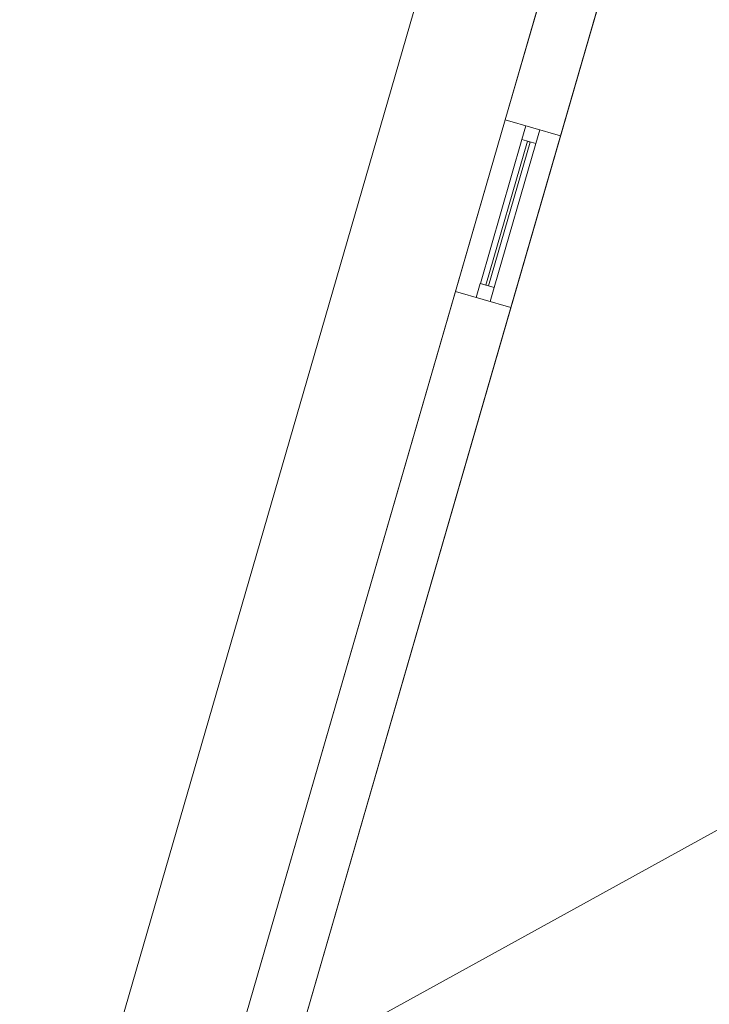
# Model space of a CAD drawing. Header units: millimetres. Extents: x -430348 to -225823, y -86243 to 5084.
# Tile 834 of 1056: x -313853 to -311459, y -71344 to -67926. Entities that reach past the tile are written whole.
import ezdxf

# ---------------------------------------------------------------- set-up
doc = ezdxf.new("R2010")
doc.units = ezdxf.units.MM
for name, color, linetype, lineweight in [('A-GLAZ-CURT', 52, 'Continuous', 9), ('A-GLAZ-CWMG', 51, 'Continuous', 9), ('A-ROOF', 132, 'Continuous', 9), ('A-WALL', 113, 'Continuous', 9)]:
    doc.layers.add(name, color=color, linetype=linetype, lineweight=lineweight)

# ---------------------------------------------------------------- blocks, each defined once
blk = doc.blocks.new('System Panel - Glazed-544016-_3D_ Copy 1')
at = {"layer": 'A-GLAZ-CURT', "transparency": 33554471}
mesh = blk.add_polyface(dxfattribs=at)
corners = [(-260, 5), (-260, 5, 525), (260, 5, 525), (260, 5)]
mesh.append_faces([[corners[k] for k in face] for face in [(1, 2, 3, 0)]])
mesh = blk.add_polyface(dxfattribs=at)
corners = [(260, -5), (-260, -5), (-260, 5), (260, 5)]
mesh.append_faces([[corners[k] for k in face] for face in [(3, 0, 1, 2)]])
mesh = blk.add_polyface(dxfattribs=at)
corners = [(-260, -5, 525), (260, -5, 525), (260, 5, 525), (-260, 5, 525)]
mesh.append_faces([[corners[k] for k in face] for face in [(3, 0, 1, 2)]])
mesh = blk.add_polyface(dxfattribs=at)
corners = [(-260, -5), (-260, -5, 525), (-260, 5, 525), (-260, 5)]
mesh.append_faces([[corners[k] for k in face] for face in [(0, 1, 2, 3)]])
mesh = blk.add_polyface(dxfattribs=at)
corners = [(260, -5, 525), (260, -5), (260, 5), (260, 5, 525)]
mesh.append_faces([[corners[k] for k in face] for face in [(0, 1, 2, 3)]])
mesh = blk.add_polyface(dxfattribs=at)
corners = [(-260, -5), (260, -5), (260, -5, 525), (-260, -5, 525)]
mesh.append_faces([[corners[k] for k in face] for face in [(3, 0, 1, 2)]])
blk = doc.blocks.new('System Panel - Glazed-544017-_3D_ Copy 1')
at = {"layer": 'A-GLAZ-CURT', "transparency": 33554471}
mesh = blk.add_polyface(dxfattribs=at)
corners = [(-260, 5), (-260, 5, 275), (260, 5, 275), (260, 5)]
mesh.append_faces([[corners[k] for k in face] for face in [(1, 2, 3, 0)]])
mesh = blk.add_polyface(dxfattribs=at)
corners = [(260, -5), (-260, -5), (-260, 5), (260, 5)]
mesh.append_faces([[corners[k] for k in face] for face in [(3, 0, 1, 2)]])
mesh = blk.add_polyface(dxfattribs=at)
corners = [(-260, -5, 275), (260, -5, 275), (260, 5, 275), (-260, 5, 275)]
mesh.append_faces([[corners[k] for k in face] for face in [(3, 0, 1, 2)]])
mesh = blk.add_polyface(dxfattribs=at)
corners = [(-260, -5), (-260, -5, 275), (-260, 5, 275), (-260, 5)]
mesh.append_faces([[corners[k] for k in face] for face in [(0, 1, 2, 3)]])
mesh = blk.add_polyface(dxfattribs=at)
corners = [(260, -5, 275), (260, -5), (260, 5), (260, 5, 275)]
mesh.append_faces([[corners[k] for k in face] for face in [(0, 1, 2, 3)]])
mesh = blk.add_polyface(dxfattribs=at)
corners = [(-260, -5), (260, -5), (260, -5, 275), (-260, -5, 275)]
mesh.append_faces([[corners[k] for k in face] for face in [(3, 0, 1, 2)]])
blk = doc.blocks.new('Rectangular Mullion - 50mm x 50mm-263558-_3D_ Copy 1')
at = {"layer": 'A-GLAZ-CWMG'}
mesh = blk.add_polyface(dxfattribs=at)
corners = [(0, 25), (-50, 25), (-50, -25), (0, -25)]
mesh.append_faces([[corners[k] for k in face] for face in [(2, 3, 0, 1)]])
mesh = blk.add_polyface(dxfattribs=at)
corners = [(-50, 25), (0, 25), (0, 25, -350), (-50, 25, -350)]
mesh.append_faces([[corners[k] for k in face] for face in [(3, 0, 1, 2)]])
mesh = blk.add_polyface(dxfattribs=at)
corners = [(-50, -25), (-50, 25), (-50, 25, -350), (-50, -25, -350)]
mesh.append_faces([[corners[k] for k in face] for face in [(3, 0, 1, 2)]])
mesh = blk.add_polyface(dxfattribs=at)
corners = [(0, 25), (0, -25), (0, -25, -350), (0, 25, -350)]
mesh.append_faces([[corners[k] for k in face] for face in [(3, 0, 1, 2)]])
mesh = blk.add_polyface(dxfattribs=at)
corners = [(0, -25), (-50, -25), (-50, -25, -350), (0, -25, -350)]
mesh.append_faces([[corners[k] for k in face] for face in [(3, 0, 1, 2)]])
blk = doc.blocks.new('Rectangular Mullion - 50mm x 50mm-316591-_3D_ Copy 1')
at = {"layer": 'A-GLAZ-CWMG'}
mesh = blk.add_polyface(dxfattribs=at)
corners = [(0, 25), (-50, 25), (-50, -25), (0, -25)]
mesh.append_faces([[corners[k] for k in face] for face in [(2, 3, 0, 1)]])
mesh = blk.add_polyface(dxfattribs=at)
corners = [(0, 25, -520), (0, -25, -520), (-50, -25, -520), (-50, 25, -520)]
mesh.append_faces([[corners[k] for k in face] for face in [(0, 1, 2, 3)]])
mesh = blk.add_polyface(dxfattribs=at)
corners = [(-50, 25), (0, 25), (0, 25, -520), (-50, 25, -520)]
mesh.append_faces([[corners[k] for k in face] for face in [(3, 0, 1, 2)]])
mesh = blk.add_polyface(dxfattribs=at)
corners = [(-50, -25), (-50, 25), (-50, 25, -520), (-50, -25, -520)]
mesh.append_faces([[corners[k] for k in face] for face in [(3, 0, 1, 2)]])
mesh = blk.add_polyface(dxfattribs=at)
corners = [(0, 25), (0, -25), (0, -25, -520), (0, 25, -520)]
mesh.append_faces([[corners[k] for k in face] for face in [(3, 0, 1, 2)]])
mesh = blk.add_polyface(dxfattribs=at)
corners = [(0, -25), (-50, -25), (-50, -25, -520), (0, -25, -520)]
mesh.append_faces([[corners[k] for k in face] for face in [(3, 0, 1, 2)]])
blk = doc.blocks.new('Rectangular Mullion - 50mm x 50mm-293983-_3D_ Copy 1')
at = {"layer": 'A-GLAZ-CWMG'}
mesh = blk.add_polyface(dxfattribs=at)
corners = [(0, 25), (-50, 25), (-50, -25), (0, -25)]
mesh.append_faces([[corners[k] for k in face] for face in [(3, 0, 1, 2)]])
mesh = blk.add_polyface(dxfattribs=at)
corners = [(-50, 25), (0, 25), (0, 25, -600), (-50, 25, -600)]
mesh.append_faces([[corners[k] for k in face] for face in [(0, 1, 2, 3)]])
mesh = blk.add_polyface(dxfattribs=at)
corners = [(-50, -25), (-50, 25), (-50, 25, -600), (-50, -25, -600)]
mesh.append_faces([[corners[k] for k in face] for face in [(0, 1, 2, 3)]])
mesh = blk.add_polyface(dxfattribs=at)
corners = [(0, 25), (0, -25), (0, -25, -600), (0, 25, -600)]
mesh.append_faces([[corners[k] for k in face] for face in [(0, 1, 2, 3)]])
mesh = blk.add_polyface(dxfattribs=at)
corners = [(0, -25), (-50, -25), (-50, -25, -600), (0, -25, -600)]
mesh.append_faces([[corners[k] for k in face] for face in [(0, 1, 2, 3)]])
blk = doc.blocks.new('Rectangular Mullion - 50mm x 50mm-316592-_3D_ Copy 1')
at = {"layer": 'A-GLAZ-CWMG'}
mesh = blk.add_polyface(dxfattribs=at)
corners = [(0, 25), (-50, 25), (-50, -25), (0, -25)]
mesh.append_faces([[corners[k] for k in face] for face in [(3, 0, 1, 2)]])
mesh = blk.add_polyface(dxfattribs=at)
corners = [(0, 25, -520), (0, -25, -520), (-50, -25, -520), (-50, 25, -520)]
mesh.append_faces([[corners[k] for k in face] for face in [(3, 0, 1, 2)]])
mesh = blk.add_polyface(dxfattribs=at)
corners = [(-50, 25), (0, 25), (0, 25, -520), (-50, 25, -520)]
mesh.append_faces([[corners[k] for k in face] for face in [(3, 0, 1, 2)]])
mesh = blk.add_polyface(dxfattribs=at)
corners = [(-50, -25), (-50, 25), (-50, 25, -520), (-50, -25, -520)]
mesh.append_faces([[corners[k] for k in face] for face in [(0, 1, 2, 3)]])
mesh = blk.add_polyface(dxfattribs=at)
corners = [(0, 25), (0, -25), (0, -25, -520), (0, 25, -520)]
mesh.append_faces([[corners[k] for k in face] for face in [(0, 1, 2, 3)]])
mesh = blk.add_polyface(dxfattribs=at)
corners = [(0, -25), (-50, -25), (-50, -25, -520), (0, -25, -520)]
mesh.append_faces([[corners[k] for k in face] for face in [(3, 0, 1, 2)]])
blk = doc.blocks.new('Rectangular Mullion - 50mm x 50mm-404070-_3D_ Copy 1')
at = {"layer": 'A-GLAZ-CWMG'}
mesh = blk.add_polyface(dxfattribs=at)
corners = [(25, 25), (-25, 25), (-25, -25), (25, -25)]
mesh.append_faces([[corners[k] for k in face] for face in [(2, 3, 0, 1)]])
mesh = blk.add_polyface(dxfattribs=at)
corners = [(25, 25, -520), (25, -25, -520), (-25, -25, -520), (-25, 25, -520)]
mesh.append_faces([[corners[k] for k in face] for face in [(0, 1, 2, 3)]])
mesh = blk.add_polyface(dxfattribs=at)
corners = [(-25, 25), (25, 25), (25, 25, -520), (-25, 25, -520)]
mesh.append_faces([[corners[k] for k in face] for face in [(3, 0, 1, 2)]])
mesh = blk.add_polyface(dxfattribs=at)
corners = [(-25, -25), (-25, 25), (-25, 25, -520), (-25, -25, -520)]
mesh.append_faces([[corners[k] for k in face] for face in [(3, 0, 1, 2)]])
mesh = blk.add_polyface(dxfattribs=at)
corners = [(25, 25), (25, -25), (25, -25, -520), (25, 25, -520)]
mesh.append_faces([[corners[k] for k in face] for face in [(3, 0, 1, 2)]])
mesh = blk.add_polyface(dxfattribs=at)
corners = [(25, -25), (-25, -25), (-25, -25, -520), (25, -25, -520)]
mesh.append_faces([[corners[k] for k in face] for face in [(3, 0, 1, 2)]])
blk = doc.blocks.new('Rectangular Mullion - 50mm x 50mm-263559-_3D_ Copy 1')
at = {"layer": 'A-GLAZ-CWMG'}
mesh = blk.add_polyface(dxfattribs=at)
corners = [(0, 25, -350), (0, -25, -350), (-50, -25, -350), (-50, 25, -350)]
mesh.append_faces([[corners[k] for k in face] for face in [(0, 1, 2, 3)]])
mesh = blk.add_polyface(dxfattribs=at)
corners = [(-50, 25), (0, 25), (0, 25, -350), (-50, 25, -350)]
mesh.append_faces([[corners[k] for k in face] for face in [(3, 0, 1, 2)]])
mesh = blk.add_polyface(dxfattribs=at)
corners = [(-50, -25), (-50, 25), (-50, 25, -350), (-50, -25, -350)]
mesh.append_faces([[corners[k] for k in face] for face in [(3, 0, 1, 2)]])
mesh = blk.add_polyface(dxfattribs=at)
corners = [(0, 25), (0, -25), (0, -25, -350), (0, 25, -350)]
mesh.append_faces([[corners[k] for k in face] for face in [(3, 0, 1, 2)]])
mesh = blk.add_polyface(dxfattribs=at)
corners = [(0, -25), (-50, -25), (-50, -25, -350), (0, -25, -350)]
mesh.append_faces([[corners[k] for k in face] for face in [(3, 0, 1, 2)]])
blk = doc.blocks.new('Rectangular Mullion - 50mm x 50mm-293985-_3D_ Copy 1')
at = {"layer": 'A-GLAZ-CWMG'}
mesh = blk.add_polyface(dxfattribs=at)
corners = [(0, 25, -600), (0, -25, -600), (-50, -25, -600), (-50, 25, -600)]
mesh.append_faces([[corners[k] for k in face] for face in [(3, 0, 1, 2)]])
mesh = blk.add_polyface(dxfattribs=at)
corners = [(-50, 25), (0, 25), (0, 25, -600), (-50, 25, -600)]
mesh.append_faces([[corners[k] for k in face] for face in [(0, 1, 2, 3)]])
mesh = blk.add_polyface(dxfattribs=at)
corners = [(-50, -25), (-50, 25), (-50, 25, -600), (-50, -25, -600)]
mesh.append_faces([[corners[k] for k in face] for face in [(0, 1, 2, 3)]])
mesh = blk.add_polyface(dxfattribs=at)
corners = [(0, 25), (0, -25), (0, -25, -600), (0, 25, -600)]
mesh.append_faces([[corners[k] for k in face] for face in [(0, 1, 2, 3)]])
mesh = blk.add_polyface(dxfattribs=at)
corners = [(0, -25), (-50, -25), (-50, -25, -600), (0, -25, -600)]
mesh.append_faces([[corners[k] for k in face] for face in [(0, 1, 2, 3)]])

msp = doc.modelspace()

# ---------------------------------------------------------------- block references
at = {"layer": 'A-GLAZ-CURT', "transparency": 33554471, "rotation": 253.8583935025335}
for name, p in [('System Panel - Glazed-544016-_3D_ Copy 1', (-312157.4, -68598.9, 60774.9)), ('System Panel - Glazed-544017-_3D_ Copy 1', (-312157.4, -68598.9, 61349.9)), ('System Panel - Glazed-544016-_3D_ Copy 1', (-312157.4, -68598.9, 63474.9)), ('System Panel - Glazed-544017-_3D_ Copy 1', (-312157.4, -68598.9, 64049.9))]:
    msp.add_blockref(name, p, dxfattribs=at)
at = {"layer": 'A-GLAZ-CWMG', "rotation": 73.85839350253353}
for name, p in [('Rectangular Mullion - 50mm x 50mm-263558-_3D_ Copy 1', (-312071.2, -68301.1, 61674.9)), ('Rectangular Mullion - 50mm x 50mm-293985-_3D_ Copy 1', (-312071.2, -68301.1, 61324.9)), ('Rectangular Mullion - 50mm x 50mm-263558-_3D_ Copy 1', (-312071.2, -68301.1, 64374.9)), ('Rectangular Mullion - 50mm x 50mm-293985-_3D_ Copy 1', (-312071.2, -68301.1, 64024.9))]:
    msp.add_blockref(name, p, dxfattribs=at)
at = {"layer": 'A-GLAZ-CWMG', "extrusion": (-0.278012, -0.960578, 0), "rotation": 90}
for name, p in [('Rectangular Mullion - 50mm x 50mm-316591-_3D_ Copy 1', (-280780, 61674.9, 152938.1)), ('Rectangular Mullion - 50mm x 50mm-404070-_3D_ Copy 1', (-280780, 61324.9, 152938.1)), ('Rectangular Mullion - 50mm x 50mm-316591-_3D_ Copy 1', (-280780, 64374.9, 152938.1)), ('Rectangular Mullion - 50mm x 50mm-404070-_3D_ Copy 1', (-280780, 64024.9, 152938.1))]:
    msp.add_blockref(name, p, dxfattribs=at)
at = {"layer": 'A-GLAZ-CWMG', "extrusion": (0.278012, 0.960578, 0), "rotation": 270}
for p in [(280780, 60724.9, -152418.1), (280780, 63424.9, -152418.1)]:
    msp.add_blockref('Rectangular Mullion - 50mm x 50mm-316592-_3D_ Copy 1', p, dxfattribs=at)
at = {"layer": 'A-GLAZ-CWMG', "extrusion": (0, 0, -1), "rotation": 286.1416064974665}
for name, p in [('Rectangular Mullion - 50mm x 50mm-293983-_3D_ Copy 1', (312243.6, -68896.7, -60724.9)), ('Rectangular Mullion - 50mm x 50mm-263559-_3D_ Copy 1', (312243.6, -68896.7, -61324.9)), ('Rectangular Mullion - 50mm x 50mm-293983-_3D_ Copy 1', (312243.6, -68896.7, -63424.9)), ('Rectangular Mullion - 50mm x 50mm-263559-_3D_ Copy 1', (312243.6, -68896.7, -64024.9))]:
    msp.add_blockref(name, p, dxfattribs=at)

# ---------------------------------------------------------------- meshes
at = {"layer": 'A-ROOF'}
mesh = msp.add_polyface(dxfattribs=at)
corners = [(-315692.4, -71284, 64710), (-318165.5, -67326.2, 67063.9), (-316906.2, -66539.3, 66314.9), (-316073.9, -62934.2, 66314.9), (-313375.4, -61248, 64710)]
mesh.append_faces([[corners[k] for k in face] for face in [(2, 0, 1)]], dxfattribs={"vtx0": -1})
mesh.append_faces([[corners[k] for k in face] for face in [(2, 3, 4, 0)]], dxfattribs={"vtx3": -1})
mesh = msp.add_polyface(dxfattribs=at)
corners = [(-315692.4, -71284, 64832.8), (-313375.4, -61248, 64832.8), (-316073.9, -62934.2, 66437.7), (-316906.2, -66539.3, 66437.7), (-318165.5, -67326.2, 67186.7)]
mesh.append_faces([[corners[k] for k in face] for face in [(4, 0, 3)]], dxfattribs={"vtx1": -1})
mesh.append_faces([[corners[k] for k in face] for face in [(1, 2, 3, 0)]], dxfattribs={"vtx2": -1})
mesh = msp.add_polyface(dxfattribs=at)
corners = [(-313375.4, -61248, 64710), (-313375.4, -61248, 64832.8), (-315692.4, -71284, 64832.8), (-315692.4, -71284, 64710)]
mesh.append_faces([[corners[k] for k in face] for face in [(1, 2, 3, 0)]])
mesh = msp.add_polyface(dxfattribs=at)
corners = [(-311689.8, -65148.8, 64610), (-309266.7, -69545.8, 67142.2), (-313663.7, -71968.9, 64610)]
mesh.append_faces([[corners[k] for k in face] for face in [(1, 2, 0)]])
mesh = msp.add_polyface(dxfattribs=at)
corners = [(-311689.8, -65148.8, 64732.8), (-313663.7, -71968.9, 64732.8), (-309266.7, -69545.8, 67265)]
mesh.append_faces([[corners[k] for k in face] for face in [(0, 1, 2)]])
mesh = msp.add_polyface(dxfattribs=at)
corners = [(-313663.7, -71968.9, 64610), (-313663.7, -71968.9, 64732.8), (-311689.8, -65148.8, 64732.8), (-311689.8, -65148.8, 64610)]
mesh.append_faces([[corners[k] for k in face] for face in [(2, 3, 0, 1)]])
mesh = msp.add_polyface(dxfattribs=at)
corners = [(-309266.7, -69545.8, 67142.2), (-311689.8, -65148.8, 64610), (-287963.5, -72015.7, 64610), (-292360.5, -74438.8, 67142.2)]
mesh.append_faces([[corners[k] for k in face] for face in [(1, 2, 3, 0)]])
mesh = msp.add_polyface(dxfattribs=at)
corners = [(-311689.8, -65148.8, 64732.8), (-309266.7, -69545.8, 67265), (-292360.5, -74438.8, 67265), (-287963.5, -72015.7, 64732.8)]
mesh.append_faces([[corners[k] for k in face] for face in [(2, 3, 0, 1)]])
mesh = msp.add_polyface(dxfattribs=at)
corners = [(-311689.8, -65148.8, 64610), (-311689.8, -65148.8, 64732.8), (-287963.5, -72015.7, 64732.8), (-287963.5, -72015.7, 64610)]
mesh.append_faces([[corners[k] for k in face] for face in [(2, 3, 0, 1)]])
mesh = msp.add_polyface(dxfattribs=at)
corners = [(-313663.7, -71968.9, 64610), (-309266.7, -69545.8, 67142.2), (-292360.5, -74438.8, 67142.2), (-289937.4, -78835.8, 64610)]
mesh.append_faces([[corners[k] for k in face] for face in [(3, 0, 1, 2)]])
mesh = msp.add_polyface(dxfattribs=at)
corners = [(-313663.7, -71968.9, 64732.8), (-289937.4, -78835.8, 64732.8), (-292360.5, -74438.8, 67265), (-309266.7, -69545.8, 67265)]
mesh.append_faces([[corners[k] for k in face] for face in [(3, 0, 1, 2)]])
at = {"layer": 'A-WALL'}
mesh = msp.add_polyface(dxfattribs=at)
corners = [(-313627.3, -61672.2, 59055.2), (-313919.7, -62938.7, 59055.2), (-313953.5, -63085.1, 59055.2), (-315074.3, -67939.8, 59055.2), (-315108, -68085.9, 59055.2), (-315379.7, -69262.7, 59055.2), (-315413.4, -69408.8, 59055.2), (-315744.1, -70841.1, 59055.2), (-316036.4, -70773.6, 59055.2), (-316002.7, -70627.4, 59055.2), (-313919.6, -61604.7, 59055.2)]
mesh.append_faces([[corners[k] for k in face] for face in [(9, 7, 8)]], dxfattribs={"vtx0": -1})
mesh.append_faces([[corners[k] for k in face] for face in [(3, 9, 10, 2)]], dxfattribs={"vtx0": -1, "vtx2": -1})
mesh.append_faces([[corners[k] for k in face] for face in [(6, 7, 9, 5), (4, 5, 9, 3)]], dxfattribs={"vtx1": -1, "vtx2": -1})
mesh.append_faces([[corners[k] for k in face] for face in [(10, 0, 1, 2)]], dxfattribs={"vtx3": -1})
mesh = msp.add_polyface(dxfattribs=at)
corners = [(-316036.4, -70773.6, 64440.3), (-315744.1, -70841.1, 64440.3), (-314711.6, -66368.7, 64440.3), (-315003.9, -66301.2, 64440.3), (-313627.3, -61672.2, 64440.3), (-313919.6, -61604.7, 64440.3), (-314868.9, -65716.6, 64440.3), (-314576.6, -65784.1, 64440.3)]
mesh.append_faces([[corners[k] for k in face] for face in [(1, 2, 3, 0), (6, 7, 4, 5)]])
mesh = msp.add_polyface(dxfattribs=at)
corners = [(-313627.3, -61672.2, 59055.2), (-313919.7, -62938.7, 59055.2), (-313953.5, -63085.1, 59055.2), (-315074.3, -67939.8, 59055.2), (-315108, -68085.9, 59055.2), (-315379.7, -69262.7, 59055.2), (-315413.4, -69408.8, 59055.2), (-315710.4, -70694.9, 59055.2), (-316002.7, -70627.4, 59055.2), (-313919.6, -61604.7, 59055.2)]
mesh.append_faces([[corners[k] for k in face] for face in [(3, 9, 2)]], dxfattribs={"vtx0": -1, "vtx1": -1})
mesh.append_faces([[corners[k] for k in face] for face in [(8, 4, 5, 6)]], dxfattribs={"vtx0": -1, "vtx3": -1})
mesh.append_faces([[corners[k] for k in face] for face in [(3, 4, 8, 9)]], dxfattribs={"vtx1": -1, "vtx3": -1})
mesh.append_faces([[corners[k] for k in face] for face in [(6, 7, 8)]], dxfattribs={"vtx2": -1})
mesh.append_faces([[corners[k] for k in face] for face in [(9, 0, 1, 2)]], dxfattribs={"vtx3": -1})
mesh = msp.add_polyface(dxfattribs=at)
corners = [(-315710.4, -70694.9, 64817), (-313627.3, -61672.2, 64817), (-313919.6, -61604.7, 65031), (-316002.7, -70627.4, 65031)]
mesh.append_faces([[corners[k] for k in face] for face in [(3, 0, 1, 2)]])
mesh = msp.add_polyface(dxfattribs=at)
corners = [(-315744.1, -70841.1, 59055.2), (-315413.4, -69408.8, 59055.2), (-315379.7, -69262.7, 59055.2), (-315108, -68085.9, 59055.2), (-315074.3, -67939.8, 59055.2), (-313953.5, -63085.1, 59055.2), (-313919.7, -62938.7, 59055.2), (-313627.3, -61672.2, 59055.2), (-313627.3, -61672.2, 64440.3), (-314576.6, -65784.1, 64440.3), (-314576.6, -65784.1, 63608.1), (-314711.6, -66368.7, 63608.1), (-314711.6, -66368.7, 64440.3), (-315744.1, -70841.1, 64440.3), (-314320.2, -64673.3, 60946.3), (-314320.2, -64673.3, 61996.3), (-314135.7, -63874.3, 61996.3), (-314135.7, -63874.3, 60946.3), (-314788.1, -66700, 60008.1), (-314788.1, -66700, 62008.1), (-314630.6, -66017.9, 62008.1), (-314630.6, -66017.9, 60008.1)]
mesh.append_faces([[corners[k] for k in face] for face in [(13, 19, 11, 12), (21, 14, 20)]], dxfattribs={"vtx0": -1, "vtx1": -1})
mesh.append_faces([[corners[k] for k in face] for face in [(15, 10, 20, 14)]], dxfattribs={"vtx0": -1, "vtx1": -1, "vtx2": -1})
mesh.append_faces([[corners[k] for k in face] for face in [(11, 19, 20, 10), (16, 9, 10, 15), (16, 8, 9)]], dxfattribs={"vtx0": -1, "vtx2": -1})
mesh.append_faces([[corners[k] for k in face] for face in [(5, 17, 14, 21)]], dxfattribs={"vtx0": -1, "vtx2": -1, "vtx3": -1})
mesh.append_faces([[corners[k] for k in face] for face in [(2, 3, 19, 1), (6, 7, 17, 5)]], dxfattribs={"vtx1": -1, "vtx2": -1})
mesh.append_faces([[corners[k] for k in face] for face in [(3, 4, 18, 19), (21, 18, 4, 5), (16, 17, 7, 8)]], dxfattribs={"vtx1": -1, "vtx3": -1})
mesh.append_faces([[corners[k] for k in face] for face in [(13, 0, 1, 19)]], dxfattribs={"vtx2": -1, "vtx3": -1})
mesh = msp.add_polyface(dxfattribs=at)
corners = [(-315710.4, -70694.9, 59055.2), (-315413.4, -69408.8, 59055.2), (-315379.7, -69262.7, 59055.2), (-315108, -68085.9, 59055.2), (-315074.3, -67939.8, 59055.2), (-313953.5, -63085.1, 59055.2), (-313919.7, -62938.7, 59055.2), (-313627.3, -61672.2, 59055.2), (-313627.3, -61672.2, 64817), (-315710.4, -70694.9, 64817), (-314788.1, -66700, 60008.1), (-314788.1, -66700, 62008.1), (-314630.6, -66017.9, 62008.1), (-314630.6, -66017.9, 60008.1), (-314320.2, -64673.3, 60946.3), (-314320.2, -64673.3, 61996.3), (-314135.7, -63874.3, 61996.3), (-314135.7, -63874.3, 60946.3), (-314711.6, -66368.7, 63608.1), (-314711.6, -66368.7, 64508.1), (-314576.6, -65784.1, 64508.1), (-314576.6, -65784.1, 63608.1)]
mesh.append_faces([[corners[k] for k in face] for face in [(13, 14, 12)]], dxfattribs={"vtx0": -1, "vtx1": -1})
mesh.append_faces([[corners[k] for k in face] for face in [(15, 21, 12, 14), (16, 8, 20)]], dxfattribs={"vtx0": -1, "vtx1": -1, "vtx2": -1})
mesh.append_faces([[corners[k] for k in face] for face in [(9, 11, 18, 19)]], dxfattribs={"vtx0": -1, "vtx1": -1, "vtx3": -1})
mesh.append_faces([[corners[k] for k in face] for face in [(18, 11, 12, 21), (16, 20, 21, 15)]], dxfattribs={"vtx0": -1, "vtx2": -1})
mesh.append_faces([[corners[k] for k in face] for face in [(5, 17, 14, 13)]], dxfattribs={"vtx0": -1, "vtx2": -1, "vtx3": -1})
mesh.append_faces([[corners[k] for k in face] for face in [(2, 3, 11, 1), (6, 7, 17, 5)]], dxfattribs={"vtx1": -1, "vtx2": -1})
mesh.append_faces([[corners[k] for k in face] for face in [(3, 4, 10, 11), (8, 9, 19, 20), (13, 10, 4, 5), (16, 17, 7, 8)]], dxfattribs={"vtx1": -1, "vtx3": -1})
mesh.append_faces([[corners[k] for k in face] for face in [(9, 0, 1, 11)]], dxfattribs={"vtx2": -1, "vtx3": -1})
mesh = msp.add_polyface(dxfattribs=at)
corners = [(-311422.2, -65699, 59055.2), (-313090.3, -71462.5, 59055.2), (-313090.3, -71462.5, 64902.5), (-311422.2, -65699, 64902.5), (-311422.2, -65699, 61830), (-312167.2, -68273.3, 60724.9), (-312167.2, -68273.3, 61674.9), (-312339.6, -68868.9, 61674.9), (-312339.6, -68868.9, 60724.9), (-311611.2, -66352.2, 60823.6), (-311611.2, -66352.2, 62023.6), (-312006, -67716.2, 62023.6), (-312006, -67716.2, 60823.6), (-312167.2, -68273.3, 63424.9), (-312167.2, -68273.3, 64374.9), (-312339.6, -68868.9, 64374.9), (-312339.6, -68868.9, 63424.9)]
mesh.append_faces([[corners[k] for k in face] for face in [(14, 3, 13), (11, 13, 10), (6, 12, 5)]], dxfattribs={"vtx0": -1, "vtx1": -1})
mesh.append_faces([[corners[k] for k in face] for face in [(3, 14, 15, 2), (7, 16, 13, 6)]], dxfattribs={"vtx0": -1, "vtx2": -1})
mesh.append_faces([[corners[k] for k in face] for face in [(2, 15, 16, 7)]], dxfattribs={"vtx0": -1, "vtx2": -1, "vtx3": -1})
mesh.append_faces([[corners[k] for k in face] for face in [(12, 9, 0, 5), (3, 4, 10, 13), (11, 12, 6, 13)]], dxfattribs={"vtx1": -1, "vtx2": -1, "vtx3": -1})
mesh.append_faces([[corners[k] for k in face] for face in [(4, 0, 9, 10), (8, 5, 0, 1), (7, 8, 1, 2)]], dxfattribs={"vtx1": -1, "vtx3": -1})
mesh = msp.add_polyface(dxfattribs=at)
corners = [(-311230.1, -65754.6, 59055.2), (-311285.7, -65946.7, 59055.2), (-312898.1, -71518.1, 59055.2), (-313090.3, -71462.5, 59055.2), (-311422.2, -65699, 59055.2)]
mesh.append_faces([[corners[k] for k in face] for face in [(1, 4, 0)]], dxfattribs={"vtx0": -1})
mesh.append_faces([[corners[k] for k in face] for face in [(3, 4, 1, 2)]], dxfattribs={"vtx1": -1})
mesh = msp.add_polyface(dxfattribs=at)
corners = [(-311422.2, -65699, 64902.5), (-313090.3, -71462.5, 64902.5), (-312898.1, -71518.1, 65045.1), (-311285.7, -65946.7, 65045.1), (-311273.4, -65904.4, 65045.1), (-311379.9, -65711.2, 64933.9)]
mesh.append_faces([[corners[k] for k in face] for face in [(1, 2, 3, 0)]], dxfattribs={"vtx2": -1})
mesh.append_faces([[corners[k] for k in face] for face in [(3, 4, 5, 0)]], dxfattribs={"vtx3": -1})
mesh = msp.add_polyface(dxfattribs=at)
corners = [(-312898.1, -71518.1, 59055.2), (-311285.7, -65946.7, 59055.2), (-311230.1, -65754.6, 59055.2), (-311230.1, -65754.6, 61923.3), (-311230.1, -65754.6, 64933.9), (-311273.4, -65904.4, 65045.1), (-311285.7, -65946.7, 65045.1), (-312898.1, -71518.1, 65045.1), (-311975.1, -68328.9, 61674.9), (-311975.1, -68328.9, 60724.9), (-312147.5, -68924.5, 60724.9), (-312147.5, -68924.5, 61674.9), (-311419.1, -66407.8, 62023.6), (-311419.1, -66407.8, 60823.6), (-311813.9, -67771.8, 60823.6), (-311813.9, -67771.8, 62023.6), (-311975.1, -68328.9, 64374.9), (-311975.1, -68328.9, 63424.9), (-312147.5, -68924.5, 63424.9), (-312147.5, -68924.5, 64374.9)]
mesh.append_faces([[corners[k] for k in face] for face in [(12, 17, 15)]], dxfattribs={"vtx0": -1, "vtx1": -1})
mesh.append_faces([[corners[k] for k in face] for face in [(8, 15, 17, 11)]], dxfattribs={"vtx0": -1, "vtx1": -1, "vtx2": -1})
mesh.append_faces([[corners[k] for k in face] for face in [(0, 10, 11, 7), (1, 9, 10, 0)]], dxfattribs={"vtx0": -1, "vtx2": -1})
mesh.append_faces([[corners[k] for k in face] for face in [(6, 16, 17, 12), (1, 13, 14, 9)]], dxfattribs={"vtx0": -1, "vtx2": -1, "vtx3": -1})
mesh.append_faces([[corners[k] for k in face] for face in [(17, 18, 11), (2, 3, 13, 1)]], dxfattribs={"vtx1": -1, "vtx2": -1})
mesh.append_faces([[corners[k] for k in face] for face in [(18, 19, 7, 11)]], dxfattribs={"vtx1": -1, "vtx2": -1, "vtx3": -1})
mesh.append_faces([[corners[k] for k in face] for face in [(6, 7, 19, 16), (8, 9, 14, 15), (12, 13, 3, 4)]], dxfattribs={"vtx1": -1, "vtx3": -1})
mesh.append_faces([[corners[k] for k in face] for face in [(4, 5, 6, 12)]], dxfattribs={"vtx2": -1, "vtx3": -1})
mesh = msp.add_polyface(dxfattribs=at)
corners = [(-312167.2, -68273.3, 61674.9), (-311975.1, -68328.9, 61674.9), (-312147.5, -68924.5, 61674.9), (-312339.6, -68868.9, 61674.9)]
mesh.append_faces([[corners[k] for k in face] for face in [(1, 2, 3, 0)]])
mesh = msp.add_polyface(dxfattribs=at)
corners = [(-311975.1, -68328.9, 60724.9), (-312167.2, -68273.3, 60724.9), (-312339.6, -68868.9, 60724.9), (-312147.5, -68924.5, 60724.9)]
mesh.append_faces([[corners[k] for k in face] for face in [(3, 0, 1, 2)]])
mesh = msp.add_polyface(dxfattribs=at)
corners = [(-312167.2, -68273.3, 64374.9), (-311975.1, -68328.9, 64374.9), (-312147.5, -68924.5, 64374.9), (-312339.6, -68868.9, 64374.9)]
mesh.append_faces([[corners[k] for k in face] for face in [(1, 2, 3, 0)]])
mesh = msp.add_polyface(dxfattribs=at)
corners = [(-311975.1, -68328.9, 63424.9), (-312167.2, -68273.3, 63424.9), (-312339.6, -68868.9, 63424.9), (-312147.5, -68924.5, 63424.9)]
mesh.append_faces([[corners[k] for k in face] for face in [(3, 0, 1, 2)]])
mesh = msp.add_polyface(dxfattribs=at)
corners = [(-312167.2, -68273.3, 60724.9), (-311975.1, -68328.9, 60724.9), (-311975.1, -68328.9, 61674.9), (-312167.2, -68273.3, 61674.9)]
mesh.append_faces([[corners[k] for k in face] for face in [(0, 1, 2, 3)]])
mesh = msp.add_polyface(dxfattribs=at)
corners = [(-312167.2, -68273.3, 63424.9), (-311975.1, -68328.9, 63424.9), (-311975.1, -68328.9, 64374.9), (-312167.2, -68273.3, 64374.9)]
mesh.append_faces([[corners[k] for k in face] for face in [(0, 1, 2, 3)]])
mesh = msp.add_polyface(dxfattribs=at)
corners = [(-312339.6, -68868.9, 61674.9), (-312147.5, -68924.5, 61674.9), (-312147.5, -68924.5, 60724.9), (-312339.6, -68868.9, 60724.9)]
mesh.append_faces([[corners[k] for k in face] for face in [(1, 2, 3, 0)]])
mesh = msp.add_polyface(dxfattribs=at)
corners = [(-312339.6, -68868.9, 64374.9), (-312147.5, -68924.5, 64374.9), (-312147.5, -68924.5, 63424.9), (-312339.6, -68868.9, 63424.9)]
mesh.append_faces([[corners[k] for k in face] for face in [(1, 2, 3, 0)]])

doc.saveas('drawing.dxf')
